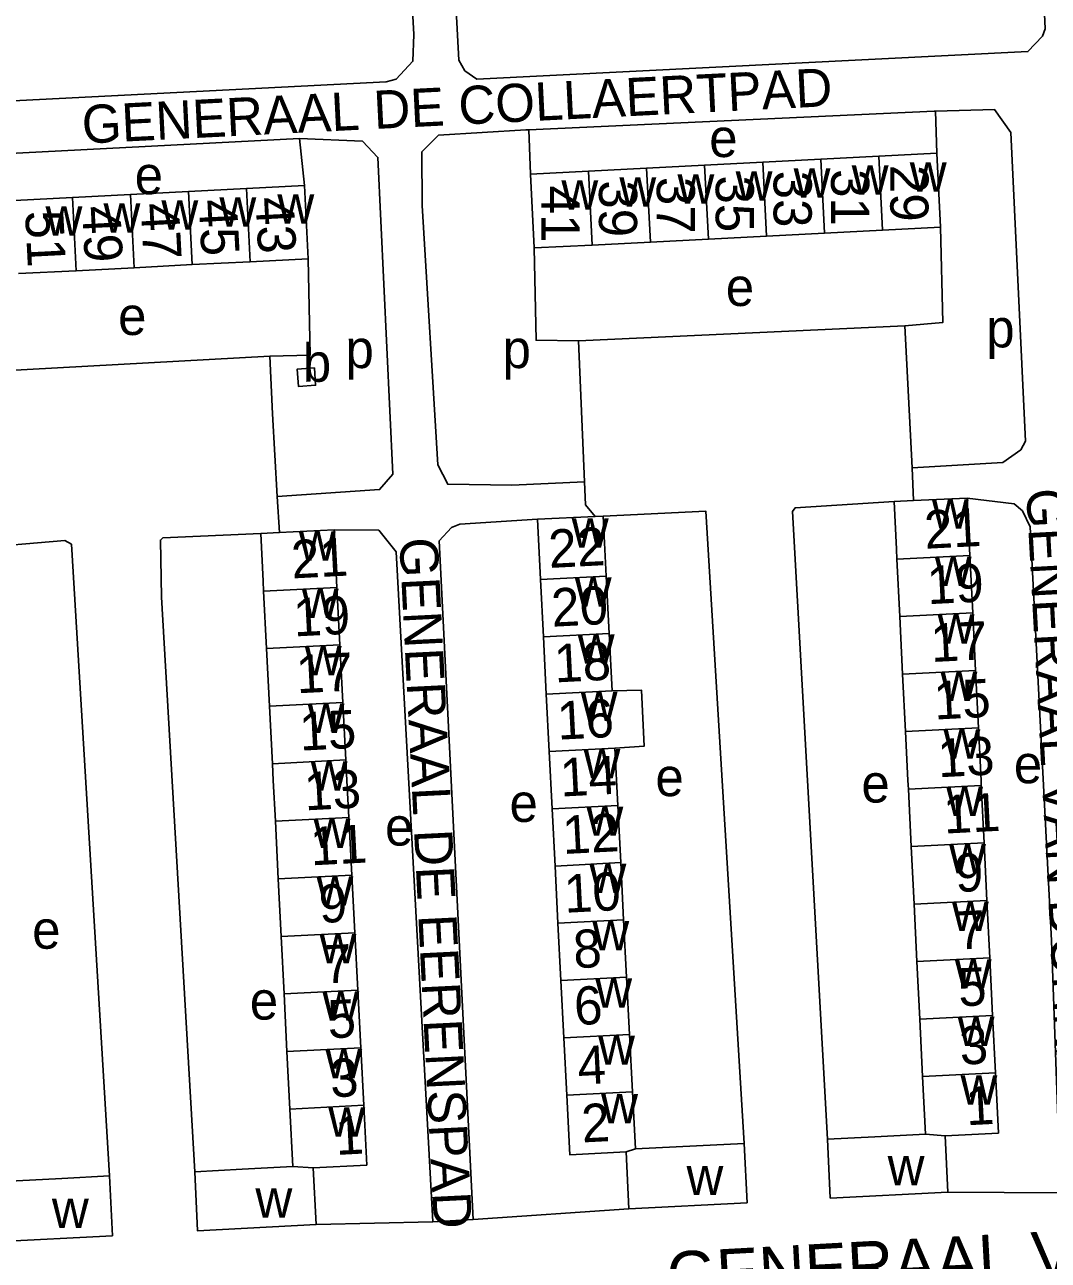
# Model space of a CAD drawing. Extents: x 159294 to 161936, y 384538 to 386517.
# Drawn here: x 161388.8 to 161496.1, y 385449.7 to 385579.2 of the extents above; entities that cross this region are included whole.
import ezdxf

# ---------------------------------------------------------------- set-up
doc = ezdxf.new("R2010")
doc.units = 0
for name, color, linetype in [('BLT_Basislijn', 7, 'Continuous'), ('BLT_Bebouwing', 7, 'Continuous'), ('BLT_Centroide', 7, 'Continuous'), ('BLT_Huisnummer', 7, 'Continuous'), ('BLT_Huisnummer_ tussenligend', 7, 'Continuous'), ('BLT_Onderverdeling_panden', 7, 'Continuous'), ('BLT_Straatnaam', 7, 'Continuous'), ('BLT_Straatnaam_verkleind', 7, 'Continuous')]:
    doc.layers.add(name, color=color, linetype=linetype)

msp = doc.modelspace()

# ---------------------------------------------------------------- linework, layer by layer
at = {"layer": 'BLT_Basislijn'}
for p, q in [((161484.29, 385570.13), (161484.43, 385565.73)), ((161441.66, 385568.19), (161441.82, 385563.55)), ((161417.6, 385567.26), (161375.09, 385565.07)), ((161417.6, 385567.26), (161418.12, 385562.33)), ((161418.51, 385554.67), (161418.73, 385544.58)), ((161481.09, 385547.64), (161446.87, 385546.06)), ((161481.85, 385532.76), (161481.09, 385547.64)), ((161447.5, 385531.28), (161446.87, 385546.06)), ((161414.48, 385544.45), (161380.51, 385542.61)), ((161414.48, 385544.45), (161418.73, 385544.58)), ((161414.76, 385538.41), (161414.48, 385544.45)), ((161414.76, 385538.41), (161415.25, 385529.77)), ((161481.97, 385529.32), (161481.85, 385532.76)), ((161415.52, 385525.97), (161415.25, 385529.77)), ((161485.59, 385456.85), (161497.41, 385456.79)), ((161435.8, 385453.99), (161452.15, 385455.11)), ((161419.36, 385453.44), (161431.57, 385453.75)), ((161431.57, 385453.75), (161435.8, 385453.99))]:
    msp.add_line(p, q, dxfattribs=at)
for points in [[(161495.05, 385595.31), (161494.15, 385612.73), (161492.26, 385614.34), (161488.24, 385614.45), (161440.82, 385612.09), (161434.95, 385611.37), (161433.78, 385610.93), (161432.99, 385609.82), (161432.55, 385608.26), (161434.3, 385575.49), (161434.94, 385574.37), (161436.21, 385573.48), (161493.97, 385576.39), (161495.52, 385578.01), (161495.8, 385578.78), (161495.05, 385595.31)], [(161428.83, 385592.2), (161427.9, 385609.34), (161426.77, 385610.66), (161425.58, 385611.32), (161369.6, 385608.62), (161367.69, 385607.65), (161366.84, 385606.32), (161366.55, 385602.63), (161368.13, 385572.42), (161369.7, 385570.54), (161370.4, 385570.36), (161426.69, 385573.21), (161427.74, 385573.5), (161429.49, 385575.37), (161429.6, 385578.17), (161428.83, 385592.2)], [(161484.29, 385570.13), (161484.14, 385570.13), (161441.66, 385568.19)], [(161484.29, 385570.13), (161490.49, 385570.31), (161492.2, 385567.9), (161493.73, 385535.55), (161493.25, 385534.66), (161491.35, 385533.3), (161481.85, 385532.76)], [(161441.66, 385568.19), (161441.33, 385568.18), (161432.19, 385567.61), (161430.44, 385565.86), (161430.48, 385560.25), (161432.12, 385533.06), (161433.15, 385531.04), (161439.88, 385530.94), (161447.5, 385531.28)], [(161417.6, 385567.26), (161424.22, 385566.99), (161425.83, 385565.29), (161427.37, 385532.11), (161425.99, 385530.47), (161415.25, 385529.77)], [(161481.09, 385547.64), (161485.06, 385547.99), (161484.83, 385557.98)], [(161446.87, 385546.06), (161442.41, 385546.13), (161442.21, 385555.8)], [(161448.62, 385527.65), (161447.59, 385528.89), (161447.5, 385531.28)], [(161497.41, 385456.79), (161496.45, 385483.23), (161494.21, 385526.59), (161493.41, 385528.24), (161492.55, 385528.97), (161487.6, 385529.58)], [(161464.21, 385461.96), (161460.22, 385528.21), (161449.43, 385527.69)], [(161472.95, 385462.4), (161469.31, 385528.18), (161469.56, 385528.56), (161479.95, 385529.22)], [(161442.54, 385527.36), (161434.42, 385526.84), (161433.53, 385526.49), (161432.24, 385525.09), (161435.8, 385453.99)], [(161406.62, 385458.99), (161403.14, 385519.21), (161403.01, 385525.19), (161403.26, 385525.41), (161413.55, 385525.87)], [(161421.22, 385526.25), (161425.91, 385526.22), (161427.74, 385523.95), (161431.57, 385453.75)], [(161397.67, 385458.54), (161393.71, 385524.74), (161392.98, 385525.14), (161383.14, 385524.3)]]:
    msp.add_lwpolyline(points, dxfattribs=at)
at = {"layer": 'BLT_Bebouwing'}
for p, q in [((161484.43, 385565.73), (161478.35, 385565.42)), ((161484.83, 385557.98), (161484.43, 385565.73)), ((161460.08, 385564.48), (161453.99, 385564.17)), ((161466.17, 385564.79), (161460.08, 385564.48)), ((161472.26, 385565.1), (161466.17, 385564.79)), ((161478.35, 385565.42), (161472.26, 385565.1)), ((161447.91, 385563.86), (161441.82, 385563.55)), ((161441.82, 385563.55), (161442.21, 385555.8)), ((161453.99, 385564.17), (161447.91, 385563.86)), ((161405.96, 385561.71), (161412.04, 385562.02)), ((161412.04, 385562.02), (161418.12, 385562.33)), ((161418.12, 385562.33), (161418.51, 385554.67)), ((161387.73, 385560.77), (161393.81, 385561.08)), ((161393.81, 385561.08), (161399.88, 385561.4)), ((161399.88, 385561.4), (161405.96, 385561.71)), ((161478.74, 385557.67), (161484.83, 385557.98)), ((161454.39, 385556.42), (161460.48, 385556.73)), ((161460.48, 385556.73), (161466.57, 385557.04)), ((161466.57, 385557.04), (161472.65, 385557.35)), ((161472.65, 385557.35), (161478.74, 385557.67)), ((161442.21, 385555.8), (161448.3, 385556.11)), ((161448.3, 385556.11), (161454.39, 385556.42)), ((161406.36, 385554.05), (161400.28, 385553.73)), ((161412.43, 385554.36), (161406.36, 385554.05)), ((161394.2, 385553.42), (161388.12, 385553.11)), ((161400.28, 385553.73), (161394.2, 385553.42)), ((161487.6, 385529.58), (161481.97, 385529.32)), ((161487.9, 385523.58), (161487.6, 385529.58)), ((161481.97, 385529.32), (161479.95, 385529.22)), ((161448.62, 385527.65), (161442.54, 385527.36)), ((161442.54, 385527.36), (161442.87, 385521.04)), ((161449.43, 385527.69), (161448.62, 385527.65)), ((161449.43, 385527.69), (161449.75, 385521.39)), ((161415.52, 385525.97), (161413.55, 385525.87)), ((161421.22, 385526.25), (161415.52, 385525.97)), ((161421.53, 385520.23), (161421.22, 385526.25)), ((161480.54, 385517.17), (161480.24, 385523.2)), ((161488.19, 385517.55), (161487.9, 385523.58)), ((161442.87, 385521.04), (161443.17, 385515.04)), ((161449.75, 385521.39), (161450.06, 385515.39)), ((161414.15, 385513.81), (161413.84, 385519.84)), ((161421.84, 385514.2), (161421.53, 385520.23)), ((161480.84, 385511.14), (161480.54, 385517.17)), ((161488.49, 385511.52), (161488.19, 385517.55)), ((161450.06, 385515.39), (161450.37, 385509.38)), ((161414.45, 385507.78), (161414.15, 385513.81)), ((161422.15, 385508.17), (161421.84, 385514.2)), ((161443.17, 385515.04), (161443.48, 385509.03)), ((161488.79, 385505.5), (161488.49, 385511.52)), ((161481.14, 385505.12), (161480.84, 385511.14)), ((161443.48, 385509.03), (161443.79, 385503.03)), ((161414.76, 385501.74), (161414.45, 385507.78)), ((161422.46, 385502.14), (161422.15, 385508.17)), ((161443.79, 385503.03), (161444.09, 385497.03)), ((161450.67, 385503.38), (161450.98, 385497.38)), ((161481.74, 385493.07), (161481.44, 385499.09)), ((161489.38, 385493.45), (161489.09, 385499.47)), ((161444.09, 385497.03), (161444.4, 385491.02)), ((161450.98, 385497.38), (161451.29, 385491.38)), ((161415.37, 385489.68), (161415.07, 385495.71)), ((161423.08, 385490.07), (161422.77, 385496.1)), ((161489.68, 385487.42), (161489.38, 385493.45)), ((161482.04, 385487.04), (161481.74, 385493.07)), ((161444.4, 385491.02), (161444.7, 385485.02)), ((161451.29, 385491.38), (161451.59, 385485.37)), ((161415.68, 385483.65), (161415.37, 385489.68)), ((161423.39, 385484.04), (161423.08, 385490.07)), ((161482.34, 385481.01), (161482.04, 385487.04)), ((161489.98, 385481.39), (161489.68, 385487.42)), ((161451.59, 385485.37), (161451.9, 385479.37)), ((161423.7, 385478.01), (161423.39, 385484.04)), ((161444.7, 385485.02), (161445.01, 385479.02)), ((161415.98, 385477.62), (161415.68, 385483.65)), ((161482.64, 385474.99), (161482.34, 385481.01)), ((161490.28, 385475.37), (161489.98, 385481.39)), ((161445.01, 385479.02), (161445.32, 385473.01)), ((161451.9, 385479.37), (161452.21, 385473.37)), ((161416.29, 385471.59), (161415.98, 385477.62)), ((161424.02, 385471.98), (161423.7, 385478.01)), ((161482.94, 385468.96), (161482.64, 385474.99)), ((161490.57, 385469.34), (161490.28, 385475.37)), ((161445.32, 385473.01), (161445.62, 385467.01)), ((161452.21, 385473.37), (161452.51, 385467.36)), ((161416.6, 385465.56), (161416.29, 385471.59)), ((161424.33, 385465.95), (161424.02, 385471.98)), ((161483.24, 385462.93), (161482.94, 385468.96)), ((161452.51, 385467.36), (161452.82, 385461.38)), ((161416.9, 385459.52), (161416.6, 385465.56)), ((161485.59, 385456.85), (161485.29, 385462.74)), ((161451.84, 385461.07), (161452.15, 385455.11)), ((161419.36, 385453.44), (161419.05, 385459.39))]:
    msp.add_line(p, q, dxfattribs=at)
for points in [[(161418.51, 385554.67), (161412.43, 385554.36)], [(161479.95, 385529.22), (161480.19, 385524.23), (161480.24, 385523.2)], [(161413.55, 385525.87), (161413.79, 385520.88), (161413.84, 385519.84)], [(161450.37, 385509.38), (161453.45, 385509.46), (161453.75, 385503.6), (161450.67, 385503.38)], [(161481.44, 385499.09), (161481.39, 385500), (161481.14, 385505.12)], [(161489.09, 385499.47), (161489.06, 385500), (161488.79, 385505.5)], [(161415.07, 385495.71), (161414.85, 385500), (161414.76, 385501.74)], [(161422.77, 385496.1), (161422.57, 385500), (161422.46, 385502.14)], [(161485.29, 385462.74), (161490.89, 385463.03), (161490.57, 385469.34)], [(161419.05, 385459.39), (161424.65, 385459.68), (161424.33, 385465.95)], [(161445.62, 385467.01), (161445.94, 385460.77), (161451.84, 385461.07)], [(161472.95, 385462.4), (161477.94, 385462.66), (161483.24, 385462.93)], [(161485.59, 385456.85), (161473.26, 385456.22), (161472.95, 385462.4)], [(161452.15, 385455.11), (161464.53, 385455.74), (161464.21, 385461.96)], [(161464.21, 385461.96), (161459.22, 385461.7), (161452.82, 385461.38)], [(161416.9, 385459.52), (161411.58, 385459.25), (161406.62, 385458.99)], [(161385.61, 385451.63), (161397.99, 385452.27), (161397.67, 385458.54)], [(161397.67, 385458.54), (161392.68, 385458.29), (161386.57, 385457.97)], [(161406.62, 385458.99), (161406.91, 385452.79), (161419.36, 385453.44)]]:
    msp.add_lwpolyline(points, dxfattribs=at)
msp.add_lwpolyline([(161419.16, 385543.22), (161419.28, 385541.41), (161417.49, 385541.29), (161417.37, 385543.11)], close=True, dxfattribs=at)
at = {"layer": 'BLT_Onderverdeling_panden'}
for p, q in [((161460.48, 385556.73), (161460.08, 385564.48)), ((161466.57, 385557.04), (161466.17, 385564.79)), ((161472.65, 385557.35), (161472.26, 385565.1)), ((161478.74, 385557.67), (161478.35, 385565.42)), ((161448.3, 385556.11), (161447.91, 385563.86)), ((161454.39, 385556.42), (161453.99, 385564.17)), ((161412.43, 385554.36), (161412.04, 385562.02)), ((161394.2, 385553.42), (161393.81, 385561.08)), ((161400.28, 385553.73), (161399.88, 385561.4)), ((161406.36, 385554.05), (161405.96, 385561.71)), ((161480.24, 385523.2), (161487.9, 385523.58)), ((161442.87, 385521.04), (161449.75, 385521.39)), ((161413.84, 385519.84), (161421.53, 385520.23)), ((161480.54, 385517.17), (161488.19, 385517.55)), ((161443.17, 385515.04), (161450.06, 385515.39)), ((161414.15, 385513.81), (161421.84, 385514.2)), ((161480.84, 385511.14), (161488.49, 385511.52)), ((161443.48, 385509.03), (161450.37, 385509.38)), ((161414.45, 385507.78), (161422.15, 385508.17)), ((161481.14, 385505.12), (161488.79, 385505.5)), ((161443.79, 385503.03), (161450.67, 385503.38)), ((161414.76, 385501.74), (161422.46, 385502.14)), ((161481.44, 385499.09), (161489.09, 385499.47)), ((161444.09, 385497.03), (161450.98, 385497.38)), ((161415.07, 385495.71), (161422.77, 385496.1)), ((161481.74, 385493.07), (161489.38, 385493.45)), ((161444.4, 385491.02), (161451.29, 385491.38)), ((161415.37, 385489.68), (161423.08, 385490.07)), ((161482.04, 385487.04), (161489.68, 385487.42)), ((161444.7, 385485.02), (161451.59, 385485.37)), ((161415.68, 385483.65), (161423.39, 385484.04)), ((161482.34, 385481.01), (161489.98, 385481.39)), ((161445.01, 385479.02), (161451.9, 385479.37)), ((161415.98, 385477.62), (161423.7, 385478.01)), ((161482.64, 385474.99), (161490.28, 385475.37)), ((161445.32, 385473.01), (161452.21, 385473.37)), ((161416.29, 385471.59), (161424.02, 385471.98)), ((161482.94, 385468.96), (161490.57, 385469.34)), ((161445.62, 385467.01), (161452.51, 385467.36)), ((161416.6, 385465.56), (161424.33, 385465.95)), ((161483.24, 385462.93), (161485.29, 385462.74)), ((161451.84, 385461.07), (161452.82, 385461.38)), ((161416.9, 385459.52), (161419.05, 385459.39))]:
    msp.add_line(p, q, dxfattribs=at)

# ---------------------------------------------------------------- texts
at = {"layer": 'BLT_Centroide'}
for s, p in [('e', (161460.56, 385565.33)), ('e', (161400.32, 385561.43)), ('w', (161475.5, 385561.39)), ('w', (161481.59, 385561.7)), ('w', (161451.14, 385560.14)), ('w', (161457.23, 385560.45)), ('w', (161463.33, 385560.77)), ('w', (161469.41, 385561.08)), ('w', (161445.06, 385559.83)), ('w', (161397.05, 385557.41)), ('w', (161403.12, 385557.72)), ('w', (161409.2, 385558.03)), ('w', (161415.28, 385558.34)), ('w', (161390.97, 385557.09)), ('e', (161462.3, 385549.72)), ('e', (161398.58, 385546.68)), ('p', (161489.61, 385545.38)), ('p', (161422.42, 385543.21)), ('p', (161438.89, 385543.21)), ('b', (161417.95, 385541.78)), ('w', (161483.91, 385526.38)), ('w', (161446.15, 385524.38)), ('w', (161417.53, 385523.03)), ('w', (161484.21, 385520.38)), ('w', (161446.46, 385518.22)), ('w', (161417.84, 385517.03)), ('w', (161484.51, 385514.34)), ('w', (161446.77, 385512.22)), ('w', (161418.15, 385511)), ('w', (161484.81, 385508.31)), ('w', (161447.08, 385506.22)), ('w', (161418.45, 385504.97)), ('w', (161485.12, 385502.28)), ('w', (161447.38, 385500.22)), ('e', (161492.5, 385499.7)), ('w', (161418.77, 385498.94)), ('e', (161454.92, 385498.35)), ('e', (161476.52, 385497.68)), ('e', (161439.62, 385495.65)), ('w', (161485.41, 385496.28)), ('w', (161447.69, 385494.19)), ('w', (161419.07, 385492.91)), ('e', (161426.57, 385493.17)), ('w', (161485.71, 385490.25)), ('w', (161448, 385488.19)), ('w', (161419.38, 385486.88)), ('w', (161486.01, 385484.22)), ('e', (161389.57, 385482.36)), ('w', (161448.3, 385482.19)), ('w', (161419.7, 385480.84)), ('w', (161486.31, 385478.19)), ('w', (161448.61, 385476.19)), ('e', (161412.39, 385474.93)), ('w', (161420, 385474.81)), ('w', (161486.61, 385472.16)), ('w', (161448.91, 385470.19)), ('w', (161420.31, 385468.78)), ('w', (161486.91, 385466.03)), ('w', (161449.23, 385464.06)), ('w', (161420.62, 385462.66)), ('w', (161458.18, 385456.53)), ('w', (161479.27, 385457.56)), ('w', (161412.98, 385454.16)), ('w', (161391.64, 385453.09))]:
    msp.add_text(s, height=4, dxfattribs=at).set_placement(p)
at = {"layer": 'BLT_Huisnummer'}
for s, rotation, p in [('37', 270, (161455.06, 385563.25)), ('33', 270, (161467.31, 385563.9)), ('29', 270, (161479.55, 385564.51)), ('41', 270, (161442.97, 385562.33)), ('43', 272.9441, (161412.98, 385561.07)), ('51', 272.9441, (161388.82, 385559.65)), ('47', 272.9441, (161400.95, 385560.44)), ('21', 2.9456, (161483.21, 385524.27)), ('22', 2.9292, (161443.8, 385522.26)), ('21', 2.9747, (161416.83, 385521.16)), ('19', 2.9747, (161417.06, 385515.08)), ('17', 2.9456, (161483.88, 385512.4)), ('18', 2.9292, (161444.4, 385510.26)), ('17', 2.9747, (161417.35, 385509.12)), ('13', 2.9456, (161484.61, 385500.32)), ('14', 2.9292, (161445.01, 385498.3)), ('13', 2.9747, (161418.19, 385496.85)), ('9', 2.9456, (161486.42, 385488.28)), ('9', 2.9747, (161419.73, 385485.05)), ('10', 2.9292, (161445.44, 385486.12)), ('5', 2.9456, (161486.75, 385476.3)), ('6', 2.9292, (161446.49, 385474.34)), ('5', 2.9747, (161420.63, 385472.95)), ('1', 2.9456, (161487.56, 385463.85)), ('2', 2.9292, (161447.26, 385462.05)), ('1', 2.9747, (161421.45, 385460.74))]:
    msp.add_text(s, height=4, rotation=rotation, dxfattribs=at).set_placement(p)
at = {"layer": 'BLT_Huisnummer_ tussenligend'}
for s, rotation, p in [('35', 270, (161461.24, 385563.4)), ('31', 270, (161473.34, 385564.06)), ('39', 270, (161449, 385562.89)), ('45', 272.9441, (161407.03, 385560.82)), ('49', 272.9441, (161394.8, 385560.14)), ('19', 2.9456, (161483.49, 385518.46)), ('20', 2.9292, (161444.1, 385516.1)), ('15', 2.9456, (161484.21, 385506.37)), ('15', 2.9747, (161417.69, 385503.11)), ('16', 2.9292, (161444.71, 385504.26)), ('11', 2.9456, (161485.22, 385494.42)), ('12', 2.9292, (161445.26, 385492.28)), ('11', 2.9747, (161418.83, 385491.09)), ('7', 2.9456, (161486.64, 385482.26)), ('8', 2.9292, (161446.4, 385480.3)), ('7', 2.9747, (161420.21, 385478.71)), ('3', 2.9456, (161486.91, 385470.19)), ('4', 2.9292, (161446.85, 385468.11)), ('3', 2.9747, (161420.9, 385466.77))]:
    msp.add_text(s, height=4, rotation=rotation, dxfattribs=at).set_placement(p)
at = {"layer": 'BLT_Straatnaam'}
msp.add_text('GENERAAL VAN DER DUYNLAAN', height=5, rotation=3.1353, dxfattribs=at).set_placement((161456.26, 385445.55))
at = {"layer": 'BLT_Straatnaam_verkleind'}
for s, height, rotation, p in [('GENERAAL DE COLLAERTPAD', 4, 2.8775, (161394.88, 385566.73)), ('GENERAAL VAN DOHNAPAD', 4, 273.0815, (161493.8, 385530.51)), ('GENERAAL DE EERENSPAD', 3.9999, 272.8787, (161428.07, 385525.36)), ('GENERAAL VAN DER DUYNLAAN', 4, 349.3851, (161312.75, 385458.49))]:
    msp.add_text(s, height=height, rotation=rotation, dxfattribs=at).set_placement(p)

doc.saveas('drawing.dxf')
